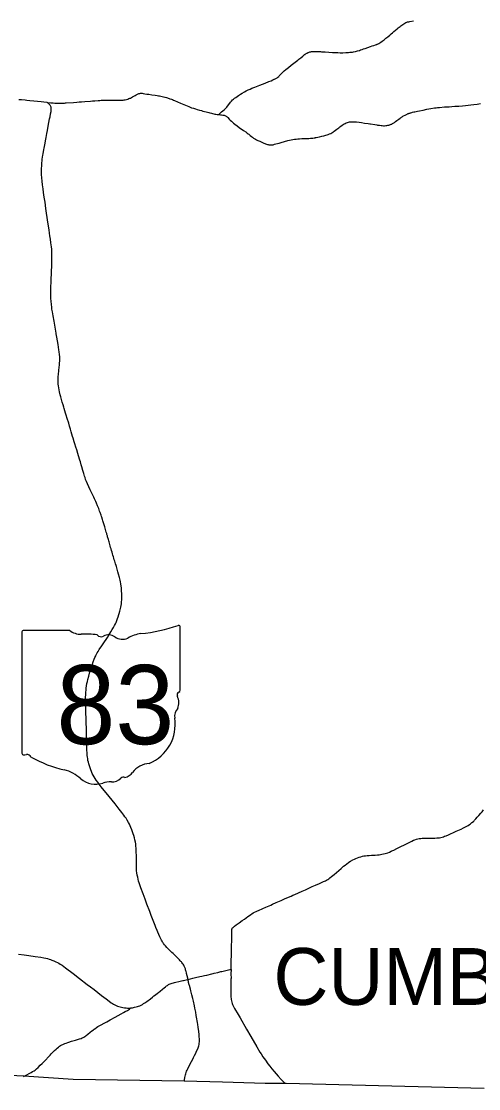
# Model space of a CAD drawing. Extents: x 1761803 to 2441803, y 509895 to 949895.
# Drawn here: x 2197858 to 2213926, y 766527 to 804074 of the extents above; entities that cross this region are included whole.
import ezdxf

# ---------------------------------------------------------------- set-up
doc = ezdxf.new("R2010")
doc.units = 0
for name, color, linetype in [('GM_X_County', 7, 'Continuous'), ('GM_X_County_Road', 7, 'Continuous'), ('GM_X_Minor_Lake', 7, 'Continuous'), ('GM_X_Township_Road', 7, 'Continuous')]:
    doc.layers.add(name, color=color, linetype=linetype)

msp = doc.modelspace()

# ---------------------------------------------------------------- linework, layer by layer
at = {"layer": 'GM_X_County'}
msp.add_lwpolyline([(2214126, 766527), (2207163, 766713), (2206419, 766712), (2204929, 766759), (2203577, 766790), (2199683, 766849), (2197943, 766962), (2194718, 767119)], dxfattribs=at)
at = {"layer": 'GM_X_Minor_Lake'}
for points in [[(2204802, 800794), (2204803, 800796), (2204810, 800809), (2204819, 800821), (2204829, 800831), (2204839, 800842), (2204895, 800892), (2204979, 800965), (2205015, 800998), (2205041, 801023), (2205072, 801056), (2205103, 801093), (2205146, 801147), (2205205, 801225), (2205243, 801270), (2205281, 801310), (2205310, 801337), (2205350, 801369), (2205389, 801399), (2205436, 801434), (2205485, 801466), (2205553, 801510), (2205617, 801548), (2205693, 801591), (2205760, 801628), (2205824, 801660), (2205895, 801692), (2205961, 801719), (2206065, 801760), (2206175, 801801), (2206233, 801824), (2206422, 801902), (2206557, 801957), (2206631, 801987), (2206698, 802015), (2206744, 802035), (2206756, 802041), (2206774, 802051), (2206819, 802076), (2206841, 802090), (2206873, 802114), (2206900, 802135), (2206919, 802152), (2206945, 802179), (2206975, 802213), (2207018, 802259), (2207045, 802286), (2207055, 802296), (2207074, 802315), (2207093, 802332), (2207156, 802385), (2207240, 802452), (2207336, 802528), (2207385, 802565), (2207481, 802640), (2207567, 802706), (2207613, 802743), (2207677, 802795), (2207748, 802852), (2207812, 802902), (2207826, 802912), (2207835, 802919), (2207853, 802931), (2207869, 802941), (2207887, 802952), (2207894, 802956), (2207902, 802960), (2207916, 802967), (2207926, 802972), (2207935, 802976), (2207948, 802982), (2207965, 802988), (2207992, 802997), (2208013, 803002), (2208030, 803005), (2208056, 803008), (2208083, 803011), (2208120, 803012), (2208159, 803014), (2208224, 803013), (2208294, 803011), (2208367, 803008), (2208402, 803006), (2208493, 803001), (2208530, 802999), (2208663, 802992), (2208790, 802983), (2208832, 802980), (2208907, 802977), (2208934, 802976), (2208983, 802974), (2209065, 802971), (2209110, 802971), (2209156, 802971), (2209255, 802973), (2209317, 802976), (2209353, 802978), (2209405, 802984), (2209447, 802989), (2209489, 802995), (2209531, 803001), (2209599, 803014), (2209667, 803032), (2209741, 803054), (2209780, 803067), (2209835, 803086), (2209885, 803104), (2209936, 803122), (2210028, 803154), (2210131, 803191), (2210187, 803210), (2210244, 803230), (2210298, 803248), (2210332, 803260), (2210346, 803265), (2210358, 803270), (2210367, 803274), (2210393, 803286), (2210421, 803299), (2210458, 803321), (2210492, 803343), (2210535, 803373), (2210554, 803387), (2210577, 803405), (2210602, 803425), (2210620, 803440), (2210668, 803480), (2210701, 803507), (2210731, 803532), (2210804, 803593), (2210827, 803612), (2210852, 803633), (2210901, 803675), (2210947, 803713), (2211006, 803763), (2211060, 803809), (2211098, 803840), (2211135, 803872), (2211166, 803897), (2211193, 803920), (2211228, 803945), (2211260, 803968), (2211296, 803991), (2211334, 804012), (2211370, 804029), (2211401, 804041), (2211432, 804052), (2211459, 804059), (2211470, 804062), (2211509, 804070), (2211642, 804091)], [(2198763, 801224), (2198652, 801236), (2198548, 801245), (2198424, 801256), (2198296, 801267), (2198153, 801281), (2198055, 801289), (2197986, 801297), (2197859, 801310), (2197771, 801317)], [(2199435, 801205), (2199437, 801205), (2199692, 801224), (2199803, 801233), (2199889, 801239), (2199967, 801244), (2200091, 801253), (2200288, 801268), (2200363, 801273), (2200445, 801280), (2200556, 801288), (2200611, 801292)], [(2200611, 801292), (2200664, 801296), (2200817, 801301), (2200821, 801302), (2200959, 801303), (2201042, 801303), (2201054, 801303), (2201107, 801302), (2201166, 801300), (2201231, 801300), (2201330, 801299), (2201395, 801301), (2201434, 801303), (2201469, 801308), (2201510, 801316), (2201554, 801327), (2201604, 801342), (2201637, 801354), (2201670, 801368), (2201689, 801377)], [(2201689, 801377), (2201729, 801396), (2201763, 801415), (2201851, 801465), (2201896, 801490), (2201933, 801511), (2201960, 801523), (2201989, 801533), (2202018, 801540), (2202047, 801543), (2202077, 801544), (2202107, 801542), (2202143, 801538), (2202198, 801529), (2202269, 801517), (2202331, 801507), (2202441, 801491), (2202557, 801475), (2202635, 801463), (2202674, 801456), (2202712, 801448), (2202811, 801426), (2202900, 801405), (2202906, 801403), (2202954, 801391), (2202992, 801380), (2203076, 801353), (2203131, 801333), (2203165, 801320), (2203204, 801303), (2203243, 801286), (2203339, 801243), (2203453, 801194), (2203626, 801121), (2203737, 801074), (2203808, 801047), (2203838, 801036), (2203907, 801015), (2203976, 800994), (2204035, 800976), (2204120, 800950), (2204183, 800933), (2204237, 800919), (2204348, 800892), (2204399, 800879), (2204440, 800869), (2204481, 800857), (2204535, 800842), (2204579, 800830), (2204617, 800820), (2204652, 800812), (2204688, 800806), (2204739, 800800), (2204802, 800794)], [(2200472, 781760), (2200499, 781813), (2200523, 781855), (2200553, 781905), (2200597, 781971), (2200690, 782109), (2200734, 782174), (2200779, 782243), (2200834, 782328), (2200882, 782402), (2200929, 782477), (2201007, 782602), (2201054, 782677), (2201098, 782754), (2201134, 782821), (2201160, 782874), (2201186, 782931), (2201214, 783001), (2201239, 783069), (2201261, 783128), (2201321, 783328), (2201344, 783416), (2201354, 783468), (2201364, 783522), (2201373, 783581), (2201380, 783649), (2201386, 783724), (2201387, 783766), (2201387, 783845), (2201385, 783933), (2201382, 784038), (2201377, 784107), (2201373, 784149), (2201366, 784204), (2201354, 784285), (2201342, 784353), (2201330, 784410), (2201318, 784458), (2201304, 784508), (2201269, 784632), (2201246, 784714), (2201208, 784846), (2201195, 784893), (2201183, 784934), (2201166, 784991), (2201153, 785032), (2201137, 785085), (2201121, 785135), (2201106, 785185), (2201090, 785238), (2201074, 785292), (2201059, 785346), (2201043, 785399), (2201026, 785462), (2201010, 785519), (2200995, 785570), (2200981, 785620), (2200966, 785674), (2200953, 785718), (2200941, 785762), (2200929, 785803), (2200918, 785841), (2200915, 785853), (2200908, 785875), (2200898, 785910), (2200890, 785938), (2200880, 785969), (2200873, 785995), (2200865, 786023), (2200855, 786057), (2200840, 786108), (2200827, 786155), (2200815, 786199), (2200802, 786243), (2200787, 786293), (2200778, 786325), (2200767, 786362), (2200756, 786400), (2200736, 786466), (2200725, 786500), (2200712, 786544), (2200685, 786627), (2200676, 786655), (2200660, 786702), (2200627, 786794), (2200609, 786847), (2200593, 786890), (2200575, 786939), (2200558, 786981), (2200538, 787030), (2200522, 787069), (2200513, 787090), (2200498, 787126), (2200472, 787186), (2200428, 787282), (2200405, 787332), (2200324, 787501), (2200280, 787593), (2200231, 787696), (2200180, 787807), (2200147, 787885), (2200116, 787961), (2200094, 788023), (2200078, 788070), (2200049, 788164), (2200020, 788268), (2199979, 788407), (2199959, 788473), (2199930, 788577), (2199913, 788634), (2199867, 788784), (2199840, 788872), (2199801, 789001), (2199774, 789089), (2199738, 789211), (2199718, 789280), (2199679, 789412), (2199659, 789475), (2199612, 789639), (2199586, 789724), (2199553, 789834), (2199523, 789938), (2199472, 790100), (2199437, 790217), (2199413, 790295), (2199389, 790370), (2199362, 790454), (2199349, 790498), (2199322, 790583), (2199296, 790674), (2199241, 790863), (2199221, 790940), (2199198, 791036), (2199182, 791113), (2199169, 791187), (2199159, 791256), (2199153, 791305), (2199150, 791361), (2199149, 791416), (2199150, 791492), (2199154, 791574), (2199160, 791663), (2199171, 791784), (2199175, 791826), (2199180, 791868), (2199186, 791917), (2199192, 791969), (2199197, 792008), (2199203, 792080), (2199205, 792109), (2199207, 792142), (2199207, 792201), (2199204, 792269), (2199198, 792351), (2199187, 792452), (2199179, 792520), (2199165, 792611), (2199148, 792708), (2199124, 792840), (2199100, 792969), (2199079, 793086), (2199076, 793109), (2199044, 793312), (2199030, 793387), (2199005, 793522), (2198972, 793710), (2198959, 793787), (2198948, 793852), (2198933, 793949), (2198923, 794023), (2198914, 794108), (2198904, 794229), (2198898, 794328), (2198892, 794442), (2198890, 794514), (2198890, 794580), (2198894, 794708), (2198903, 794918), (2198905, 794993), (2198910, 795059), (2198914, 795140), (2198917, 795212), (2198919, 795290), (2198920, 795343), (2198924, 795405), (2198927, 795487), (2198926, 795507), (2198929, 795602), (2198928, 795628), (2198931, 795720), (2198933, 795808), (2198933, 795884), (2198930, 795995), (2198926, 796054), (2198916, 796142), (2198898, 796288), (2198880, 796411), (2198862, 796531), (2198848, 796622), (2198830, 796736), (2198785, 797015), (2198721, 797494), (2198692, 797715), (2198664, 797886), (2198639, 798049), (2198620, 798187), (2198605, 798321), (2198591, 798454), (2198579, 798568), (2198570, 798683), (2198569, 798794), (2198570, 798899), (2198573, 798991), (2198576, 799042), (2198578, 799089), (2198587, 799178), (2198592, 799223), (2198603, 799295), (2198612, 799366), (2198619, 799415), (2198648, 799570), (2198655, 799609), (2198689, 799786), (2198706, 799876), (2198727, 799982), (2198754, 800124), (2198774, 800231), (2198801, 800382), (2198826, 800511), (2198851, 800643), (2198865, 800714), (2198887, 800823), (2198902, 800904), (2198908, 800949), (2198910, 800975), (2198910, 801004), (2198908, 801029), (2198903, 801051), (2198896, 801073), (2198884, 801096), (2198871, 801118), (2198854, 801141), (2198835, 801163), (2198816, 801181), (2198791, 801202), (2198763, 801224)], [(2198763, 801224), (2198895, 801210), (2198957, 801206), (2198974, 801204), (2199032, 801200), (2199081, 801198), (2199134, 801196), (2199192, 801195), (2199251, 801195), (2199313, 801198), (2199368, 801201), (2199409, 801203), (2199435, 801205)], [(2204802, 800794), (2204808, 800793), (2204857, 800789), (2204896, 800784), (2204942, 800777), (2204980, 800768), (2205002, 800761), (2205026, 800752), (2205056, 800736), (2205070, 800728), (2205085, 800715), (2205114, 800688), (2205161, 800637), (2205199, 800597), (2205238, 800558), (2205274, 800524), (2205309, 800495), (2205360, 800454), (2205439, 800396), (2205512, 800345), (2205665, 800238), (2205742, 800182), (2205795, 800143), (2205823, 800121), (2205849, 800100), (2205899, 800058), (2205901, 800056), (2205945, 800020), (2205976, 799997), (2206016, 799969), (2206060, 799940), (2206085, 799925), (2206119, 799907), (2206167, 799885), (2206236, 799855), (2206305, 799825), (2206380, 799793), (2206466, 799758), (2206509, 799743), (2206526, 799737), (2206550, 799730), (2206571, 799727), (2206597, 799724), (2206623, 799724), (2206655, 799726), (2206684, 799730), (2206706, 799735), (2206756, 799749), (2206800, 799761), (2206863, 799778), (2206919, 799793), (2206988, 799813), (2207104, 799847), (2207217, 799879), (2207284, 799895), (2207339, 799907), (2207394, 799917), (2207458, 799927), (2207511, 799934), (2207573, 799940), (2207632, 799944), (2207713, 799948), (2207792, 799952), (2207864, 799954), (2207959, 799957), (2208017, 799961), (2208102, 799969), (2208147, 799975), (2208179, 799980), (2208195, 799983), (2208221, 799988), (2208332, 800014), (2208412, 800033), (2208485, 800051), (2208551, 800068), (2208608, 800085), (2208639, 800095), (2208690, 800115), (2208729, 800132), (2208764, 800150), (2208800, 800171), (2208828, 800189), (2208851, 800207), (2208946, 800282), (2209010, 800333), (2209032, 800350), (2209053, 800368), (2209079, 800388), (2209127, 800423), (2209168, 800450), (2209199, 800468), (2209232, 800484), (2209274, 800502), (2209315, 800516), (2209356, 800528), (2209391, 800536), (2209434, 800541), (2209477, 800543), (2209520, 800543), (2209569, 800540), (2209632, 800534), (2209723, 800522), (2209811, 800510), (2209911, 800495), (2210041, 800475), (2210102, 800467), (2210131, 800463), (2210280, 800441), (2210344, 800431), (2210370, 800427), (2210393, 800423), (2210441, 800416), (2210500, 800408), (2210535, 800404), (2210578, 800403), (2210620, 800403), (2210662, 800405), (2210701, 800410), (2210736, 800416), (2210755, 800420), (2210765, 800422), (2210777, 800425), (2210799, 800431), (2210827, 800441), (2210851, 800451), (2210874, 800462), (2210897, 800475), (2210928, 800493), (2210947, 800505), (2210969, 800520), (2211005, 800547), (2211050, 800580), (2211116, 800629), (2211163, 800664), (2211177, 800674), (2211198, 800689), (2211219, 800704), (2211238, 800717), (2211255, 800727), (2211266, 800734), (2211287, 800748), (2211342, 800778), (2211387, 800802), (2211413, 800814), (2211431, 800822), (2211450, 800829), (2211469, 800836), (2211488, 800842), (2211506, 800848), (2211527, 800854), (2211544, 800859), (2211575, 800868), (2211607, 800877), (2211647, 800886), (2211687, 800896), (2211730, 800905), (2211774, 800915), (2211844, 800930), (2211973, 800955), (2212105, 800980), (2212247, 801006), (2212377, 801026), (2212431, 801033), (2212485, 801040), (2212520, 801044), (2212556, 801047), (2212730, 801061), (2212894, 801072), (2212982, 801078), (2213093, 801085), (2213231, 801093), (2213362, 801102), (2213463, 801111), (2213655, 801134), (2213762, 801148), (2213876, 801164), (2213993, 801179)], [(2202583, 772199), (2202557, 772262), (2202534, 772320), (2202424, 772615), (2202369, 772759), (2202271, 773020), (2202205, 773195), (2202136, 773379), (2202057, 773588), (2202019, 773696), (2201995, 773768), (2201977, 773830), (2201961, 773894), (2201945, 773964), (2201931, 774038), (2201918, 774119), (2201909, 774190), (2201903, 774259), (2201900, 774337), (2201898, 774465), (2201898, 774714), (2201897, 774859), (2201895, 774924), (2201891, 774990), (2201884, 775062), (2201875, 775134), (2201863, 775202), (2201848, 775276), (2201830, 775356), (2201810, 775433), (2201791, 775496), (2201768, 775564), (2201741, 775635), (2201710, 775711), (2201680, 775777), (2201654, 775830), (2201622, 775891), (2201578, 775968), (2201535, 776038), (2201498, 776093), (2201457, 776152), (2201387, 776244), (2201292, 776365), (2201150, 776541), (2200937, 776804), (2200660, 777149), (2200593, 777234), (2200539, 777305), (2200487, 777380), (2200448, 777440), (2200414, 777496), (2200381, 777557), (2200350, 777618), (2200321, 777680), (2200295, 777744), (2200270, 777811), (2200247, 777883), (2200227, 777952), (2200211, 778016), (2200199, 778076), (2200188, 778138), (2200181, 778190), (2200175, 778251), (2200169, 778333), (2200163, 778444), (2200152, 778835), (2200145, 779090), (2200141, 779215), (2200137, 779369), (2200133, 779546), (2200127, 779743), (2200119, 780025), (2200116, 780172), (2200116, 780290), (2200118, 780388), (2200123, 780470), (2200129, 780548), (2200137, 780620), (2200149, 780697), (2200162, 780775), (2200179, 780852), (2200196, 780921), (2200228, 781042), (2200256, 781139), (2200304, 781296), (2200346, 781430), (2200385, 781545), (2200417, 781631), (2200444, 781698), (2200469, 781754), (2200472, 781760)], [(2213764, 775953), (2213785, 775974), (2213826, 776017), (2213879, 776075), (2213937, 776141), (2214004, 776218), (2214045, 776268), (2214097, 776334)], [(2210874, 774888), (2210945, 774921), (2211054, 774974), (2211461, 775179), (2211573, 775234), (2211636, 775263), (2211688, 775283), (2211741, 775301), (2211789, 775314), (2211838, 775324), (2211890, 775332), (2211942, 775337), (2212005, 775340), (2212100, 775341), (2212267, 775341), (2212385, 775342), (2212457, 775345), (2212502, 775349), (2212551, 775356), (2212599, 775365), (2212646, 775377), (2212687, 775389), (2212730, 775404), (2212781, 775425), (2212865, 775462), (2212937, 775494), (2213045, 775541), (2213138, 775583), (2213315, 775661), (2213395, 775699), (2213462, 775734), (2213513, 775762), (2213558, 775789), (2213604, 775820), (2213643, 775849), (2213692, 775888), (2213741, 775931), (2213741, 775931), (2213764, 775953)], [(2206986, 773148), (2207105, 773201), (2207186, 773237), (2207336, 773303), (2207402, 773332), (2207468, 773361), (2207591, 773416), (2207723, 773474), (2207840, 773526), (2208082, 773636), (2208190, 773684), (2208337, 773748), (2208479, 773810), (2208541, 773839), (2208584, 773862), (2208626, 773887), (2208661, 773911), (2208701, 773940), (2208759, 773988), (2208844, 774060), (2209013, 774205), (2209098, 774277), (2209183, 774350), (2209236, 774394), (2209293, 774439), (2209343, 774476), (2209370, 774495), (2209420, 774529), (2209508, 774577), (2209564, 774605), (2209615, 774628), (2209667, 774649), (2209726, 774669), (2209786, 774687), (2209843, 774702), (2209892, 774712), (2209950, 774722), (2210012, 774730), (2210078, 774735), (2210156, 774739), (2210287, 774745), (2210372, 774751), (2210431, 774756), (2210473, 774762), (2210528, 774772), (2210585, 774785), (2210645, 774800), (2210686, 774812), (2210732, 774828), (2210790, 774851), (2210850, 774877), (2210874, 774888)], [(2205274, 772173), (2205282, 772184), (2205297, 772201), (2205319, 772222), (2205347, 772245), (2205400, 772285), (2205439, 772312), (2205513, 772365), (2205622, 772443), (2205694, 772494), (2205817, 772581), (2205911, 772647), (2205916, 772651), (2205957, 772679), (2206004, 772709), (2206054, 772736), (2206104, 772760), (2206159, 772785), (2206185, 772796), (2206345, 772863), (2206445, 772906), (2206562, 772958), (2206625, 772985), (2206688, 773013), (2206816, 773072), (2206986, 773148)], [(2203716, 770371), (2203682, 770501), (2203662, 770579), (2203655, 770605), (2203645, 770646), (2203639, 770671), (2203629, 770709), (2203621, 770737), (2203612, 770765), (2203602, 770793), (2203593, 770814), (2203579, 770841), (2203561, 770872), (2203538, 770908), (2203521, 770932), (2203497, 770963), (2203480, 770983), (2203465, 771000), (2203439, 771029), (2203413, 771058), (2203368, 771106), (2203317, 771157), (2203262, 771210), (2203229, 771241), (2203187, 771282), (2203147, 771321), (2203112, 771356), (2203013, 771451), (2202968, 771494), (2202920, 771547), (2202918, 771550), (2202887, 771587), (2202855, 771628), (2202838, 771652), (2202816, 771685), (2202800, 771713), (2202781, 771747), (2202757, 771794), (2202723, 771865), (2202696, 771928), (2202688, 771944), (2202684, 771955), (2202652, 772030), (2202627, 772090), (2202583, 772199)], [(2205225, 770723), (2205226, 770800), (2205229, 770885), (2205229, 770930), (2205232, 771010), (2205238, 771236), (2205240, 771341), (2205242, 771436), (2205245, 771502), (2205247, 771587), (2205251, 771701), (2205251, 771734), (2205252, 771789), (2205252, 771812), (2205252, 771828), (2205251, 771916), (2205250, 771982), (2205249, 772057), (2205249, 772104), (2205251, 772120), (2205255, 772137), (2205262, 772153), (2205270, 772168), (2205274, 772173)], [(2197762, 771258), (2197957, 771231), (2198119, 771207), (2198337, 771178), (2198538, 771147), (2198645, 771130), (2198712, 771116), (2198772, 771101), (2198829, 771085), (2198885, 771068), (2198934, 771050), (2199004, 771022), (2199067, 770994), (2199123, 770967), (2199172, 770941), (2199220, 770912), (2199288, 770868), (2199353, 770823), (2199413, 770778), (2199677, 770577), (2199902, 770402), (2200171, 770196), (2200288, 770106), (2200412, 770010), (2200677, 769805), (2200836, 769684), (2200946, 769601), (2201013, 769552), (2201056, 769523), (2201098, 769497), (2201142, 769473), (2201186, 769452), (2201232, 769432), (2201278, 769416), (2201326, 769402), (2201374, 769391), (2201426, 769381), (2201484, 769372), (2201540, 769366), (2201589, 769364), (2201629, 769363), (2201709, 769366)], [(2203716, 770371), (2203796, 770390), (2203888, 770411), (2203977, 770432), (2204130, 770468), (2204201, 770485), (2204293, 770506), (2204370, 770524), (2204545, 770566), (2204595, 770578), (2204631, 770587), (2204761, 770618), (2204869, 770644), (2204900, 770652), (2205042, 770685), (2205134, 770707), (2205181, 770717), (2205195, 770720), (2205209, 770722), (2205225, 770723)], [(2205225, 770723), (2205224, 770562), (2205225, 770408), (2205224, 770385), (2205223, 770346), (2205222, 770275), (2205220, 770210), (2205217, 770088), (2205219, 769996), (2205219, 769958)], [(2202515, 769788), (2202571, 769832), (2202638, 769885), (2202672, 769911), (2202734, 769960), (2202818, 770027), (2202881, 770079), (2202919, 770110), (2202945, 770130), (2202958, 770140), (2202987, 770160), (2203019, 770182), (2203027, 770187), (2203056, 770202), (2203085, 770216), (2203118, 770229), (2203155, 770241), (2203199, 770253), (2203234, 770261), (2203282, 770272), (2203394, 770298), (2203480, 770318), (2203530, 770329), (2203559, 770335), (2203652, 770357), (2203716, 770371)], [(2203939, 769444), (2203926, 769503), (2203918, 769542), (2203903, 769609), (2203881, 769698), (2203848, 769828), (2203813, 769966), (2203798, 770025), (2203764, 770155), (2203757, 770183), (2203735, 770265), (2203728, 770300), (2203722, 770327), (2203718, 770350), (2203716, 770371)], [(2201709, 769366), (2201723, 769367), (2201737, 769368), (2201758, 769371), (2201838, 769389), (2201886, 769401), (2201933, 769415), (2201973, 769429), (2202016, 769446), (2202064, 769468), (2202114, 769493), (2202154, 769517), (2202200, 769547), (2202262, 769591), (2202392, 769691), (2202466, 769749), (2202515, 769788)], [(2205219, 769958), (2205221, 769819), (2205224, 769750), (2205224, 769748), (2205227, 769704), (2205233, 769665), (2205243, 769613), (2205254, 769565), (2205267, 769524), (2205281, 769483), (2205311, 769416)], [(2197928, 766954), (2198023, 767006), (2198151, 767072), (2198206, 767101), (2198252, 767126), (2198303, 767157), (2198338, 767181), (2198370, 767204), (2198395, 767226), (2198446, 767272), (2198523, 767348), (2198586, 767411), (2198665, 767490), (2198703, 767530), (2198814, 767647), (2198865, 767702), (2198907, 767748), (2198938, 767782), (2198974, 767819), (2199023, 767868), (2199076, 767917), (2199120, 767955), (2199161, 767988), (2199198, 768016), (2199235, 768041), (2199275, 768064), (2199312, 768083), (2199342, 768097), (2199381, 768112), (2199437, 768131), (2199496, 768150), (2199527, 768161), (2199621, 768192), (2199664, 768206), (2199711, 768220), (2199755, 768233), (2199834, 768254), (2199904, 768275), (2199963, 768295), (2199996, 768310), (2200029, 768325), (2200058, 768342), (2200088, 768361), (2200093, 768365), (2200109, 768378), (2200135, 768398), (2200194, 768444), (2200278, 768512), (2200339, 768560), (2200394, 768602), (2200420, 768621), (2200473, 768659), (2200503, 768679), (2200550, 768708), (2200635, 768758), (2200795, 768847), (2200859, 768882), (2200976, 768947), (2201154, 769046), (2201260, 769105), (2201364, 769162), (2201447, 769206), (2201508, 769238), (2201586, 769280), (2201625, 769303), (2201657, 769322), (2201686, 769345), (2201709, 769366)], [(2203577, 766788), (2203580, 766803), (2203586, 766839), (2203599, 766917), (2203609, 766968), (2203621, 767015), (2203632, 767053), (2203647, 767096), (2203663, 767139), (2203680, 767178), (2203703, 767229), (2203745, 767310), (2203838, 767488), (2203879, 767566), (2203906, 767618), (2203945, 767694), (2203987, 767780), (2204016, 767843), (2204054, 767930), (2204080, 767994), (2204094, 768038), (2204105, 768083), (2204111, 768126), (2204114, 768172), (2204115, 768228), (2204114, 768261), (2204113, 768291), (2204110, 768343), (2204106, 768382), (2204101, 768428), (2204089, 768539), (2204071, 768692), (2204057, 768789), (2204046, 768858), (2204015, 769042), (2204005, 769100), (2203983, 769223), (2203956, 769358), (2203939, 769444)], [(2205311, 769416), (2205321, 769397), (2205351, 769342), (2205473, 769132), (2205542, 769013), (2205771, 768619), (2205922, 768357), (2206131, 768001), (2206242, 767815), (2206284, 767748), (2206347, 767652), (2206435, 767525), (2206521, 767405), (2206586, 767318), (2206657, 767228), (2206738, 767128), (2206806, 767049), (2206877, 766971), (2206988, 766854), (2207127, 766712)]]:
    msp.add_lwpolyline(points, dxfattribs=at)
at = {"layer": 'GM_X_Township_Road'}
for p, q in [((2197870, 782574), (2197870, 778348)), ((2199556, 782647), (2197925, 782647)), ((2203439, 780541), (2203439, 782752)), ((2203438, 780541), (2203439, 780541))]:
    msp.add_line(p, q, dxfattribs=at)
for centre, radius, start, end in [((2197934, 782583), 64.5, 98.1301, 188.1301), ((2199944, 783138), 626, 231.6195, 271.1119), ((2200151, 780274), 2246, 80.4867, 94.9883), ((2200661, 782605), 181, 219.7921, 297.1024), ((2200926, 782117), 375, 54.4667, 119.1411), ((2202208, 781356), 1188, 97.3462, 120.7689), ((2201455, 788409), 5905, 275.8445, 288.9065), ((2203377, 782761), 62, 351.8621, 97.738), ((2201411, 782787), 452, 233.8562, 294.8282), ((2203424, 780379), 95.9, 107.944, 210.337), ((2202814, 780099), 576, 340.033, 23.6496), ((2203372, 780532), 66.3, 289.6038, 7.7341), ((2203661, 779616), 419, 136.8065, 186.9296), ((2201786, 779334), 1477, 292.3089, 8.9858), ((2197934, 778339), 65.1, 171.9584, 258.3066), ((2197944, 778771), 497, 267.339, 280.6039), ((2198046, 778104), 179, 29.7484, 93.2717), ((2200307, 781901), 4265, 240.4129, 257.1985), ((2199035, 776449), 1334, 47.1842, 75.836), ((2201384, 777938), 477, 282.8732, 323.2771), ((2202409, 777161), 809, 94.4031, 142.5768), ((2200479, 778083), 847, 230.7004, 286.2918), ((2200968, 776622), 696, 85.6951, 111.2099), ((2201030, 777766), 451, 268.777, 315.5493), ((2201438, 777357), 127, 65.7517, 132.6484)]:
    msp.add_arc(centre, radius, start, end, dxfattribs=at)

# ---------------------------------------------------------------- texts
at = {"layer": 'GM_X_County_Road'}
msp.add_text('CUMBERLAND', height=2000, rotation=0, dxfattribs=at).set_placement((2206716, 769474))
at = {"layer": 'GM_X_Township_Road'}
msp.add_text('83', height=2784.4, dxfattribs=at).set_placement((2199089, 778646))

doc.saveas('drawing.dxf')
